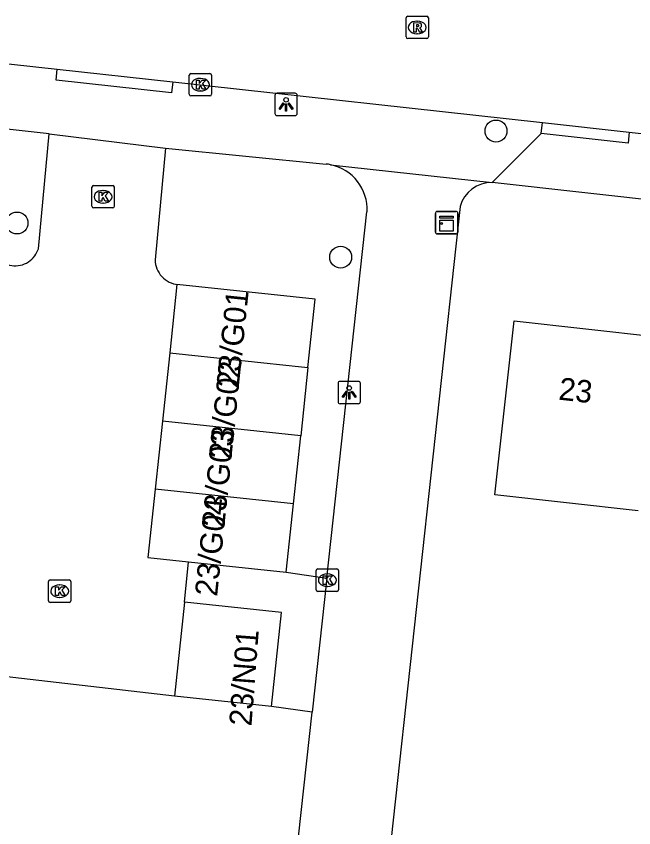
# Model space of a CAD drawing. Extents: x 161928 to 163055, y 386475 to 387428.
# Drawn here: x 162571.99 to 162599.55, y 387077.21 to 387113.44 of the extents above; entities that cross this region are included whole.
import ezdxf

# ---------------------------------------------------------------- set-up
doc = ezdxf.new("R2010")
doc.units = 0
for name, color, linetype in [('IMGEO_Boom', 7, 'Continuous'), ('IMGEO_Kast', 7, 'Continuous'), ('IMGEO_Kolk', 7, 'Continuous'), ('IMGEO_Lichtpunt', 7, 'Continuous'), ('IMGEO_Muur', 7, 'Continuous'), ('IMGEO_Pand', 7, 'Continuous'), ('IMGEO_Pand_nummerreeks', 7, 'Continuous'), ('IMGEO_Rijbaan_lokaal_open', 7, 'Continuous'), ('IMGEO_Rioolput', 7, 'Continuous'), ('IMGEO_Voetpad_open', 7, 'Continuous')]:
    doc.layers.add(name, color=color, linetype=linetype)

msp = doc.modelspace()

# ---------------------------------------------------------------- linework, layer by layer
at = {"layer": 'IMGEO_Boom'}
for centre in [(162593.403, 387108.31), (162572.025, 387104.204), (162586.471, 387102.681)]:
    msp.add_circle(centre, 0.489, dxfattribs=at)
at = {"layer": 'IMGEO_Kast'}
for p, q in [((162590.701, 387103.794), (162590.701, 387104.635)), ((162590.701, 387104.635), (162590.701, 387103.794)), ((162590.776, 387104.719), (162591.617, 387104.719)), ((162591.617, 387104.719), (162590.776, 387104.719)), ((162591.701, 387104.644), (162591.701, 387103.803)), ((162591.701, 387103.803), (162591.701, 387104.644)), ((162591.626, 387103.719), (162590.785, 387103.719)), ((162590.785, 387103.719), (162591.626, 387103.719))]:
    msp.add_line(p, q, dxfattribs=at)
for points in [[(162590.896, 387104.509), (162591.496, 387104.509), (162591.496, 387104.424), (162590.896, 387104.424), (162590.896, 387104.509)], [(162590.896, 387104.334), (162591.496, 387104.334), (162591.496, 387103.845), (162590.896, 387103.845), (162590.896, 387104.334)]]:
    msp.add_lwpolyline(points, dxfattribs=at)
msp.add_circle((162590.98, 387104.183), 0.0377, dxfattribs=at)
for centre, start, end in [((162590.779, 387104.641), 92.4484, 184.2845), ((162590.779, 387104.641), 92.4484, 184.2845), ((162591.623, 387104.641), 2.4484, 94.2845), ((162591.623, 387104.641), 2.4484, 94.2845), ((162590.779, 387103.797), 182.4484, 274.2845), ((162590.779, 387103.797), 182.4484, 274.2845), ((162591.623, 387103.797), 272.4484, 4.2845), ((162591.623, 387103.797), 272.4484, 4.2845)]:
    msp.add_arc(centre, 0.0779, start, end, dxfattribs=at)
at = {"layer": 'IMGEO_Kolk'}
for p, q in [((162579.71, 387109.952), (162579.71, 387110.804)), ((162579.785, 387110.878), (162580.637, 387110.878)), ((162580.198, 387110.658), (162580.223, 387110.658)), ((162580.711, 387110.804), (162580.711, 387109.952)), ((162580.637, 387109.878), (162579.785, 387109.878)), ((162580.221, 387110.098), (162580.196, 387110.098)), ((162575.444, 387105.876), (162576.296, 387105.876)), ((162575.369, 387104.95), (162575.369, 387105.802)), ((162575.857, 387105.656), (162575.882, 387105.656)), ((162576.37, 387105.802), (162576.37, 387104.95)), ((162575.88, 387105.096), (162575.855, 387105.096)), ((162576.296, 387104.876), (162575.444, 387104.876)), ((162585.376, 387087.834), (162585.376, 387088.686)), ((162585.451, 387088.76), (162586.303, 387088.76)), ((162585.864, 387088.54), (162585.889, 387088.54)), ((162586.377, 387088.686), (162586.377, 387087.834)), ((162573.431, 387087.344), (162573.431, 387088.196)), ((162573.506, 387088.27), (162574.358, 387088.27)), ((162574.432, 387088.196), (162574.432, 387087.344)), ((162573.919, 387088.05), (162573.944, 387088.05)), ((162586.303, 387087.76), (162585.451, 387087.76)), ((162585.887, 387087.98), (162585.862, 387087.98)), ((162573.942, 387087.49), (162573.917, 387087.49)), ((162574.358, 387087.27), (162573.506, 387087.27))]:
    msp.add_line(p, q, dxfattribs=at)
for points in [[(162579.71, 387109.952), (162579.71, 387110.804)], [(162579.785, 387110.878), (162580.637, 387110.878)], [(162580.031, 387110.578), (162580.154, 387110.578), (162580.154, 387110.427), (162580.284, 387110.578), (162580.448, 387110.578), (162580.302, 387110.427), (162580.455, 387110.178), (162580.303, 387110.178), (162580.218, 387110.342), (162580.154, 387110.275), (162580.154, 387110.178), (162580.031, 387110.178), (162580.031, 387110.578)], [(162580.711, 387110.804), (162580.711, 387109.952)], [(162580.637, 387109.878), (162579.785, 387109.878)], [(162575.444, 387105.876), (162576.296, 387105.876)], [(162575.369, 387104.95), (162575.369, 387105.802)], [(162575.69, 387105.576), (162575.813, 387105.576), (162575.813, 387105.425), (162575.943, 387105.576), (162576.107, 387105.576), (162575.961, 387105.425), (162576.114, 387105.176), (162575.962, 387105.176), (162575.877, 387105.34), (162575.813, 387105.273), (162575.813, 387105.176), (162575.69, 387105.176), (162575.69, 387105.576)], [(162576.37, 387105.802), (162576.37, 387104.95)], [(162576.296, 387104.876), (162575.444, 387104.876)], [(162585.376, 387087.834), (162585.376, 387088.686)], [(162585.451, 387088.76), (162586.303, 387088.76)], [(162585.697, 387088.46), (162585.82, 387088.46), (162585.82, 387088.309), (162585.95, 387088.46), (162586.114, 387088.46), (162585.968, 387088.309), (162586.121, 387088.06), (162585.969, 387088.06), (162585.884, 387088.224), (162585.82, 387088.157), (162585.82, 387088.06), (162585.697, 387088.06), (162585.697, 387088.46)], [(162586.377, 387088.686), (162586.377, 387087.834)], [(162573.431, 387087.344), (162573.431, 387088.196)], [(162573.506, 387088.27), (162574.358, 387088.27)], [(162574.432, 387088.196), (162574.432, 387087.344)], [(162573.752, 387087.97), (162573.875, 387087.97), (162573.875, 387087.819), (162574.005, 387087.97), (162574.169, 387087.97), (162574.023, 387087.819), (162574.176, 387087.57), (162574.024, 387087.57), (162573.939, 387087.734), (162573.875, 387087.667), (162573.875, 387087.57), (162573.752, 387087.57), (162573.752, 387087.97)], [(162586.303, 387087.76), (162585.451, 387087.76)], [(162574.358, 387087.27), (162573.506, 387087.27)]]:
    msp.add_lwpolyline(points, dxfattribs=at)
for centre, start, end in [((162579.787, 387110.802), 91.552, 178.448), ((162579.787, 387110.802), 91.552, 178.448), ((162580.635, 387110.802), 1.552, 88.448), ((162580.635, 387110.802), 1.552, 88.448), ((162579.787, 387109.954), 181.552, 268.448), ((162579.787, 387109.954), 181.552, 268.448), ((162580.635, 387109.954), 271.552, 358.448), ((162580.635, 387109.954), 271.552, 358.448), ((162575.446, 387105.8), 91.552, 178.448), ((162575.446, 387105.8), 91.552, 178.448), ((162576.294, 387105.8), 1.552, 88.448), ((162576.294, 387105.8), 1.552, 88.448), ((162575.446, 387104.952), 181.552, 268.448), ((162575.446, 387104.952), 181.552, 268.448), ((162576.294, 387104.952), 271.552, 358.448), ((162576.294, 387104.952), 271.552, 358.448), ((162585.453, 387088.684), 91.552, 178.448), ((162585.453, 387088.684), 91.552, 178.448), ((162586.301, 387088.684), 1.552, 88.448), ((162586.301, 387088.684), 1.552, 88.448), ((162573.508, 387088.194), 91.552, 178.448), ((162573.508, 387088.194), 91.552, 178.448), ((162574.356, 387088.194), 1.552, 88.448), ((162574.356, 387088.194), 1.552, 88.448), ((162585.453, 387087.836), 181.552, 268.448), ((162585.453, 387087.836), 181.552, 268.448), ((162586.301, 387087.836), 271.552, 358.448), ((162586.301, 387087.836), 271.552, 358.448), ((162573.508, 387087.346), 181.552, 268.448), ((162573.508, 387087.346), 181.552, 268.448), ((162574.356, 387087.346), 271.552, 358.448), ((162574.356, 387087.346), 271.552, 358.448)]:
    msp.add_arc(centre, 0.0765, start, end, dxfattribs=at)
for centre, major_axis, ratio, start_param, end_param in [((162580.197, 387110.378), (-0.387, 0.002), 0.722429, 4.712389, 7.853982), ((162580.222, 387110.378), (-0.39, 0.002), 0.717154, 1.570796, 4.712389), ((162575.856, 387105.376), (-0.387, 0.002), 0.722429, 4.712389, 7.853982), ((162575.881, 387105.376), (-0.39, 0.002), 0.717154, 1.570796, 4.712389), ((162585.863, 387088.26), (-0.387, 0.002), 0.722429, 4.712389, 7.853982), ((162585.888, 387088.26), (-0.39, 0.002), 0.717154, 1.570796, 4.712389), ((162573.918, 387087.77), (-0.387, 0.002), 0.722429, 4.712389, 7.853982), ((162573.943, 387087.77), (-0.39, 0.002), 0.717154, 1.570796, 4.712389)]:
    msp.add_ellipse(centre, major_axis=major_axis, ratio=ratio, start_param=start_param, end_param=end_param, dxfattribs=at)
at = {"layer": 'IMGEO_Lichtpunt'}
for p, q in [((162583.537, 387109.904), (162583.537, 387109.097)), ((162583.537, 387109.904), (162583.537, 387109.097)), ((162584.439, 387109.999), (162583.631, 387109.999)), ((162584.439, 387109.999), (162583.631, 387109.999)), ((162584.533, 387109.097), (162584.533, 387109.904)), ((162584.533, 387109.097), (162584.533, 387109.904)), ((162583.631, 387109.003), (162584.439, 387109.003)), ((162583.631, 387109.003), (162584.439, 387109.003)), ((162587.256, 387097.136), (162586.448, 387097.136)), ((162587.256, 387097.136), (162586.448, 387097.136)), ((162586.354, 387097.041), (162586.354, 387096.234)), ((162586.354, 387097.041), (162586.354, 387096.234)), ((162587.35, 387096.234), (162587.35, 387097.041)), ((162587.35, 387096.234), (162587.35, 387097.041)), ((162586.448, 387096.14), (162587.256, 387096.14)), ((162586.448, 387096.14), (162587.256, 387096.14))]:
    msp.add_line(p, q, dxfattribs=at)
for points in [[(162583.911, 387109.568), (162583.95, 387109.54), (162583.762, 387109.278), (162583.724, 387109.305), (162583.911, 387109.568)], [(162584.013, 387109.52), (162584.06, 387109.52), (162584.06, 387109.198), (162584.013, 387109.198), (162584.013, 387109.52)], [(162584.123, 387109.54), (162584.161, 387109.567), (162584.348, 387109.305), (162584.309, 387109.277), (162584.123, 387109.54)], [(162586.728, 387096.705), (162586.767, 387096.677), (162586.579, 387096.415), (162586.541, 387096.442), (162586.728, 387096.705)], [(162586.83, 387096.657), (162586.877, 387096.657), (162586.877, 387096.335), (162586.83, 387096.335), (162586.83, 387096.657)], [(162586.94, 387096.677), (162586.978, 387096.704), (162587.165, 387096.442), (162587.126, 387096.414), (162586.94, 387096.677)]]:
    msp.add_lwpolyline(points, dxfattribs=at)
for centre in [(162584.036, 387109.702), (162586.853, 387096.839)]:
    msp.add_circle(centre, 0.0994, dxfattribs=at)
for centre, start, end in [((162583.631, 387109.904), 90, 180), ((162583.631, 387109.904), 90, 180), ((162584.439, 387109.904), 0, 90), ((162584.439, 387109.904), 0, 90), ((162583.631, 387109.097), 180, 270), ((162583.631, 387109.097), 180, 270), ((162584.439, 387109.097), 270, 0), ((162584.439, 387109.097), 270, 360), ((162586.448, 387097.041), 90, 180), ((162586.448, 387097.041), 90, 180), ((162587.256, 387097.041), 0, 90), ((162587.256, 387097.041), 0, 90), ((162586.448, 387096.234), 180, 270), ((162586.448, 387096.234), 180, 270), ((162587.256, 387096.234), 270, 0), ((162587.256, 387096.234), 270, 360)]:
    msp.add_arc(centre, 0.0946, start, end, dxfattribs=at)
at = {"layer": 'IMGEO_Muur'}
msp.add_lwpolyline([(162579.061, 387083.085), (162569.635, 387084.176)], dxfattribs=at)
at = {"layer": 'IMGEO_Pand'}
for points in [[(162579.166, 387101.459), (162578.841, 387098.412)], [(162585.013, 387097.754), (162585.338, 387100.801), (162579.166, 387101.459)], [(162599.752, 387091.357), (162593.349, 387092.069), (162594.213, 387099.84), (162600.616, 387099.128)], [(162578.841, 387098.412), (162578.516, 387095.366)], [(162578.841, 387098.412), (162585.013, 387097.754)], [(162585.013, 387097.754), (162584.688, 387094.708)], [(162578.516, 387095.366), (162578.192, 387092.319)], [(162584.688, 387094.708), (162578.516, 387095.366)], [(162584.364, 387091.662), (162584.688, 387094.708)], [(162578.192, 387092.319), (162577.867, 387089.273), (162579.684, 387089.079)], [(162584.364, 387091.662), (162578.192, 387092.319)], [(162584.039, 387088.615), (162584.364, 387091.662)], [(162579.684, 387089.079), (162584.039, 387088.615)], [(162579.509, 387087.283), (162579.061, 387083.085)], [(162583.378, 387082.624), (162583.826, 387086.822), (162579.509, 387087.283)], [(162583.378, 387082.624), (162579.061, 387083.085)]]:
    msp.add_lwpolyline(points, dxfattribs=at)
at = {"layer": 'IMGEO_Rijbaan_lokaal_open'}
for points in [[(162549.111, 387105.73), (162549.291, 387106.488), (162549.538, 387107.226), (162549.849, 387107.94), (162550.223, 387108.622), (162550.657, 387109.269), (162551.147, 387109.874), (162551.689, 387110.434), (162552.278, 387110.942), (162552.911, 387111.396), (162553.582, 387111.792), (162554.285, 387112.126), (162555.015, 387112.395), (162555.767, 387112.599), (162556.534, 387112.734), (162557.309, 387112.801), (162558.088, 387112.798), (162562.401, 387112.324), (162573.826, 387111.069)], [(162573.826, 387111.069), (162578.98, 387110.503)], [(162578.98, 387110.503), (162595.478, 387108.691)], [(162595.478, 387108.691), (162599.352, 387108.266)], [(162571.603, 387102.347), (162571.697, 387102.321), (162571.792, 387102.303), (162571.889, 387102.294), (162571.986, 387102.293), (162572.083, 387102.301), (162572.178, 387102.318), (162572.272, 387102.343), (162572.363, 387102.377), (162572.451, 387102.418), (162572.535, 387102.468), (162572.614, 387102.524), (162572.688, 387102.587), (162572.755, 387102.657), (162572.817, 387102.732), (162572.871, 387102.813), (162572.918, 387102.898), (162572.957, 387102.987), (162572.981, 387103.057), (162573.464, 387108.181)], [(162573.464, 387108.181), (162578.657, 387107.547)], [(162599.352, 387108.266), (162603.959, 387107.76)], [(162578.657, 387107.547), (162578.187, 387102.562), (162578.194, 387102.46), (162578.211, 387102.358), (162578.236, 387102.259), (162578.271, 387102.162), (162578.313, 387102.069), (162578.364, 387101.98), (162578.423, 387101.896), (162578.489, 387101.818), (162578.562, 387101.745), (162578.641, 387101.68), (162578.725, 387101.621), (162578.814, 387101.571), (162578.908, 387101.529), (162579.005, 387101.495), (162579.104, 387101.47), (162579.166, 387101.459)], [(162579.509, 387087.283), (162579.684, 387089.079)], [(162579.061, 387083.085), (162569.635, 387084.176)]]:
    msp.add_lwpolyline(points, dxfattribs=at)
at = {"layer": 'IMGEO_Rioolput'}
for p, q in [((162589.464, 387113.435), (162590.316, 387113.435)), ((162589.389, 387112.509), (162589.389, 387113.361)), ((162589.877, 387113.215), (162589.902, 387113.215)), ((162590.39, 387113.361), (162590.39, 387112.509)), ((162590.316, 387112.435), (162589.464, 387112.435)), ((162589.9, 387112.655), (162589.875, 387112.655))]:
    msp.add_line(p, q, dxfattribs=at)
for points in [[(162589.464, 387113.435), (162590.316, 387113.435)], [(162589.389, 387112.509), (162589.389, 387113.361)], [(162589.978, 387113.133), (162589.726, 387113.135), (162589.726, 387112.735)], [(162589.904, 387113.054), (162589.85, 387113.054), (162589.85, 387112.973)], [(162590.39, 387113.361), (162590.39, 387112.509)], [(162589.726, 387112.735), (162589.85, 387112.735), (162589.85, 387112.897), (162589.861, 387112.897)], [(162589.85, 387112.973), (162589.902, 387112.973)], [(162589.908, 387112.868), (162589.979, 387112.735), (162590.119, 387112.735), (162590.054, 387112.861)], [(162590.316, 387112.435), (162589.464, 387112.435)]]:
    msp.add_lwpolyline(points, dxfattribs=at)
for centre, radius, start, end in [((162589.466, 387113.359), 0.0765, 91.552, 178.448), ((162589.466, 387113.359), 0.0765, 91.552, 178.448), ((162590.314, 387113.359), 0.0765, 1.552, 88.448), ((162590.314, 387113.359), 0.0765, 1.552, 88.448), ((162589.91, 387112.958), 0.0964, 77.0061, 93.1865), ((162589.977, 387113.023), 0.109, 350.3612, 89.416), ((162589.86, 387112.844), 0.0533, 26.0293, 88.6989), ((162589.886, 387113.162), 0.19, 274.7715, 282.9687), ((162589.924, 387113.015), 0.0378, 276.6634, 79.6772), ((162589.975, 387113.023), 0.112, 277.5842, 350.9817), ((162589.959, 387112.808), 0.108, 29.5134, 73.7905), ((162589.466, 387112.511), 0.0765, 181.552, 268.448), ((162589.466, 387112.511), 0.0765, 181.552, 268.448), ((162590.314, 387112.511), 0.0765, 271.552, 358.448), ((162590.314, 387112.511), 0.0765, 271.552, 358.448)]:
    msp.add_arc(centre, radius, start, end, dxfattribs=at)
for centre, major_axis, ratio, start_param, end_param in [((162589.876, 387112.935), (-0.387, 0.002), 0.722429, 4.712389, 7.853982), ((162589.901, 387112.935), (-0.39, 0.002), 0.717154, 1.570796, 4.712389)]:
    msp.add_ellipse(centre, major_axis=major_axis, ratio=ratio, start_param=start_param, end_param=end_param, dxfattribs=at)
at = {"layer": 'IMGEO_Voetpad_open'}
for points in [[(162578.98, 387110.503), (162578.929, 387110.017), (162573.775, 387110.58), (162573.826, 387111.069)], [(162573.464, 387108.181), (162563.255, 387109.323), (162563.153, 387109.334), (162563.051, 387109.336)], [(162595.426, 387108.202), (162595.478, 387108.691)], [(162595.426, 387108.202), (162593.234, 387106.02)], [(162599.352, 387108.266), (162599.3, 387107.775), (162595.426, 387108.202)], [(162578.657, 387107.547), (162585.83, 387106.837)], [(162586.021, 387106.808), (162593.234, 387106.02)], [(162678.208, 387096.534), (162593.234, 387106.02)], [(162591.799, 387104.935), (162588.731, 387076.722), (162588.243, 387072.23), (162588.231, 387072.09), (162588.231, 387071.948)], [(162585.853, 387088.352), (162587.646, 387104.706)], [(162584.039, 387088.615), (162585.853, 387088.352)], [(162585.853, 387088.352), (162585.197, 387082.374)], [(162585.197, 387082.374), (162583.378, 387082.624)], [(162579.639, 387031.682), (162579.66, 387031.882), (162585.197, 387082.374)]]:
    msp.add_lwpolyline(points, dxfattribs=at)
for centre, radius, start, end in [((162585.651, 387105.013), 1.833, 78.3461, 84.3871), ((162585.624, 387104.822), 2.026, 356.7282, 78.6851), ((162593.223, 387104.543), 1.477, 89.5743, 164.6114)]:
    msp.add_arc(centre, radius, start, end, dxfattribs=at)

# ---------------------------------------------------------------- texts
at = {"layer": 'IMGEO_Pand_nummerreeks'}
for s, rotation, p in [('23/G01', 84.0972, (162581.917, 387096.799)), ('23/G02', 84.0972, (162581.589, 387093.623)), ('23', 353.6535, (162596.167, 387096.323)), ('23/G03', 84.0972, (162581.273, 387090.57)), ('23/G04', 84.0972, (162580.956, 387087.509)), ('23/N01', 85.6013, (162582.488, 387081.721))]:
    msp.add_text(s, height=1, rotation=rotation, dxfattribs=at).set_placement(p)

doc.saveas('drawing.dxf')
